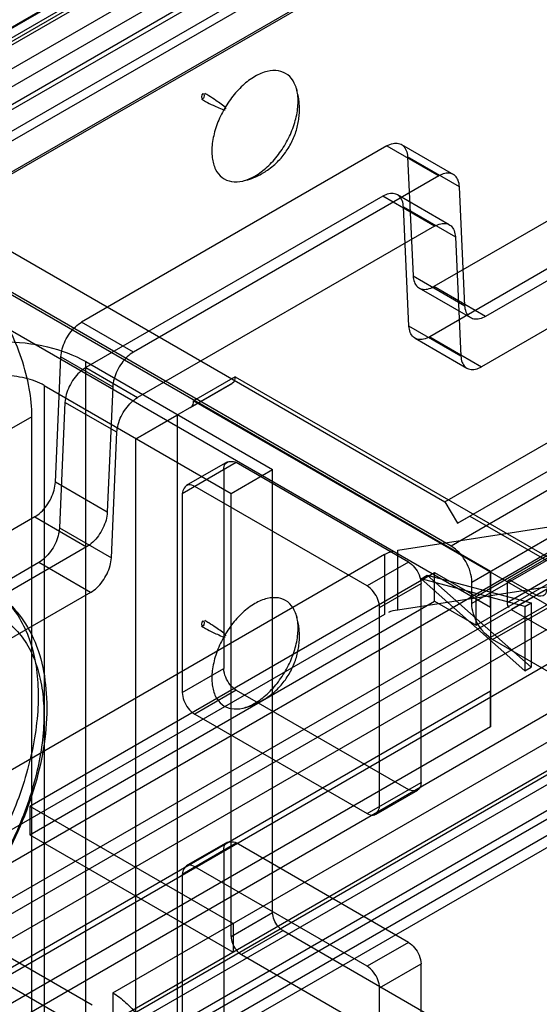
# Model space of a CAD drawing. Header units: millimetres. Extents: x 188 to 1028, y 131 to 1566.
# Tile 264 of 326: x 639 to 656, y 1098 to 1131. Entities that reach past the tile are written whole.
import ezdxf

# ---------------------------------------------------------------- set-up
doc = ezdxf.new("R2010")
doc.units = ezdxf.units.MM
doc.header["$LTSCALE"] = 110.325218
doc.layers.get('0').update_dxf_attribs({"linetype": 'CONTINUOUS'})

msp = doc.modelspace()

# ---------------------------------------------------------------- linework, layer by layer
at = {"color": 7, "linetype": 'CONTINUOUS'}
for p, q in [((632.541, 1127.641), (948.616, 1310.126)), ((948.758, 1309.881), (632.682, 1127.396)), ((632.682, 1127.151), (948.758, 1309.636)), ((949.111, 1309.024), (633.036, 1126.539)), ((946.106, 1308.228), (632.011, 1126.886)), ((632.682, 1124.947), (949.111, 1307.636)), ((948.861, 1307.661), (632.786, 1125.175)), ((947.556, 1306.003), (631.48, 1123.518)), ((631.622, 1123.273), (947.697, 1305.758)), ((948.758, 1305.309), (632.541, 1122.742)), ((948.716, 1305.217), (632.641, 1122.732)), ((641.875, 1098.166), (995.851, 1302.533)), ((995.851, 1301.553), (641.875, 1097.186)), ((642.582, 1095.961), (996.558, 1300.328)), ((997.407, 1299.839), (643.43, 1095.471)), ((653.188, 1114.904), (969.264, 1297.389)), ((653.613, 1114.169), (970.112, 1296.899)), ((969.476, 1295.879), (653.401, 1113.393)), ((654.249, 1111.679), (972.446, 1295.389)), ((971.527, 1294.695), (654.108, 1111.434)), ((654.108, 1112.169), (970.183, 1294.654)), ((971.427, 1294.705), (655.351, 1112.219)), ((654.249, 1110.699), (972.446, 1294.409)), ((972.729, 1294.409), (655.451, 1111.23)), ((655.31, 1111.475), (971.385, 1293.96)), ((654.815, 1110.209), (970.89, 1292.694)), ((623.702, 1094.123), (937.797, 1275.466)), ((623.702, 1092.899), (937.797, 1274.241)), ((630.243, 1090.347), (945.045, 1272.098)), ((946.106, 1271.485), (630.243, 1089.122)), ((630.743, 1090.298), (944.838, 1271.64)), ((631.493, 1088.999), (945.588, 1270.341)), ((629.394, 1125.865), (662.628, 1145.053)), ((664.396, 1144.032), (631.162, 1124.844)), ((627.414, 1128.315), (654.744, 1112.536)), ((662.628, 1127.906), (652.811, 1122.238)), ((627.414, 1127.09), (654.744, 1111.311)), ((651.209, 1127.029), (640.813, 1121.027)), ((651.209, 1127.029), (652.977, 1126.008)), ((651.709, 1127.078), (653.477, 1126.058)), ((664.396, 1126.885), (654.578, 1121.217)), ((633.036, 1126.539), (653.188, 1114.904)), ((651.915, 1126.663), (652.104, 1122.604)), ((653.683, 1125.642), (651.915, 1126.663)), ((662.628, 1126.273), (652.672, 1120.525)), ((652.977, 1126.008), (642.581, 1120.006)), ((653.872, 1121.583), (653.683, 1125.642)), ((653.401, 1113.393), (633.036, 1125.151)), ((651.071, 1125.316), (640.951, 1119.474)), ((652.839, 1124.295), (651.071, 1125.316)), ((653.339, 1124.345), (651.571, 1125.365)), ((664.396, 1125.252), (654.44, 1119.504)), ((651.966, 1120.891), (651.777, 1124.95)), ((651.777, 1124.95), (653.545, 1123.929)), ((652.839, 1124.295), (642.719, 1118.453)), ((653.545, 1123.929), (653.734, 1119.87)), ((652.104, 1122.604), (653.872, 1121.583)), ((654.078, 1121.168), (652.311, 1122.188)), ((654.578, 1121.217), (652.811, 1122.238)), ((642.581, 1120.006), (640.813, 1121.027)), ((653.734, 1119.87), (651.966, 1120.891)), ((652.172, 1120.475), (653.94, 1119.455)), ((652.672, 1120.525), (654.44, 1119.504)), ((639.918, 1115.568), (640.107, 1119.845)), ((640.107, 1119.845), (641.875, 1118.825)), ((640.951, 1119.474), (642.719, 1118.453)), ((640.955, 1074.773), (640.955, 1119.68)), ((640.955, 1119.68), (647.319, 1116.006)), ((646.041, 1119.161), (644.627, 1118.345)), ((646.041, 1119.161), (661.744, 1110.096)), ((639.541, 1118.864), (639.541, 1073.956)), ((639.541, 1118.864), (645.905, 1115.19)), ((641.875, 1118.825), (641.686, 1114.548)), ((645.955, 1118.942), (642.652, 1117.036)), ((644.524, 1118.116), (645.938, 1118.933)), ((640.245, 1118.292), (640.056, 1114.015)), ((642.013, 1117.272), (640.245, 1118.292)), ((644.627, 1118.345), (660.33, 1109.279)), ((639.117, 1117.802), (605.53, 1098.411)), ((639.117, 1087.592), (639.117, 1117.802)), ((642.652, 1117.036), (644.066, 1117.852)), ((644.066, 1117.852), (644.066, 248.522)), ((641.824, 1112.994), (642.013, 1117.272)), ((642.652, 1117.036), (642.652, 247.706)), ((646.082, 1116.24), (644.243, 1115.178)), ((645.782, 1116.269), (644.368, 1115.453)), ((651.951, 1112.851), (646.082, 1116.24)), ((645.657, 1115.995), (645.657, 1109.218)), ((645.905, 1115.19), (647.319, 1116.006)), ((647.319, 1100.901), (647.319, 1116.006)), ((641.686, 1114.548), (639.918, 1115.568)), ((650.537, 1112.035), (644.667, 1115.423)), ((644.243, 1115.178), (644.243, 1108.401)), ((645.905, 1100.084), (645.905, 1115.19)), ((626.212, 1093.817), (662.628, 1114.842)), ((653.188, 1114.904), (653.613, 1114.169)), ((639.212, 1114.387), (629.394, 1108.719)), ((639.212, 1114.387), (640.98, 1113.366)), ((651.58, 1113.253), (659.676, 1114.505)), ((653.613, 1114.169), (654.037, 1114.414)), ((654.037, 1114.414), (659.057, 1111.516)), ((626.212, 1091.776), (664.396, 1113.821)), ((628.876, 1094.51), (662.11, 1113.697)), ((640.056, 1114.015), (641.824, 1112.994)), ((640.98, 1113.366), (631.162, 1107.698)), ((651.131, 1113.103), (637.526, 1105.248)), ((651.131, 1113.103), (651.131, 1111.062)), ((651.58, 1111.211), (651.58, 1113.253)), ((639.35, 1112.833), (629.394, 1107.086)), ((641.118, 1111.813), (639.35, 1112.833)), ((651.951, 1112.851), (650.537, 1112.035)), ((639.046, 1104.534), (652.835, 1112.495)), ((659.676, 1112.464), (651.58, 1111.211)), ((652.375, 1112.28), (652.587, 1112.402)), ((656.123, 1109.267), (652.587, 1112.402)), ((652.587, 1112.402), (656.123, 1111.455)), ((652.835, 1111.515), (652.835, 1112.495)), ((652.835, 1112.495), (654.249, 1111.679)), ((654.744, 1111.311), (654.744, 1112.536)), ((654.744, 1112.536), (654.744, 1107.229)), ((650.961, 1111.3), (652.375, 1112.116)), ((652.375, 1112.28), (655.911, 1109.145)), ((655.911, 1111.332), (652.375, 1112.28)), ((652.375, 1105.339), (652.375, 1112.116)), ((654.108, 1111.434), (654.108, 1112.169)), ((655.31, 1112.128), (655.31, 1111.475)), ((656.3, 1111.72), (655.451, 1112.209)), ((641.118, 1111.813), (631.162, 1106.065)), ((654.249, 1110.699), (654.249, 1111.679)), ((630.126, 1092.345), (663.36, 1111.532)), ((639.046, 1103.555), (652.835, 1111.515)), ((652.835, 1111.515), (654.249, 1110.699)), ((655.911, 1111.332), (656.123, 1111.455)), ((656.123, 1111.455), (656.123, 1109.267)), ((651.131, 1111.062), (637.526, 1103.207)), ((650.961, 1104.523), (650.961, 1111.3)), ((655.451, 1111.23), (657.023, 1110.322)), ((655.911, 1111.332), (655.911, 1109.145)), ((659.362, 1107.584), (654.815, 1110.209)), ((644.243, 1108.401), (645.657, 1109.218)), ((655.911, 1109.145), (656.123, 1109.267)), ((654.744, 1108.454), (625.046, 1091.307)), ((646.082, 1108.483), (644.667, 1107.666)), ((646.082, 1108.483), (651.951, 1105.094)), ((654.744, 1107.229), (654.744, 1108.454)), ((644.667, 1107.666), (650.537, 1104.278)), ((654.744, 1107.229), (625.046, 1090.083)), ((650.537, 1104.278), (652.375, 1105.339)), ((652.251, 1105.065), (650.837, 1104.248)), ((639.046, 1104.534), (639.046, 1103.555)), ((639.046, 1104.534), (645.976, 1100.534)), ((630.137, 1104.126), (641.168, 1097.758)), ((629.288, 1103.636), (640.319, 1097.268)), ((639.046, 1103.555), (645.976, 1099.554)), ((645.782, 1103.307), (644.368, 1102.491)), ((644.243, 1102.216), (646.082, 1103.278)), ((645.657, 1103.033), (645.657, 1096.256)), ((651.951, 1099.889), (646.082, 1103.278)), ((650.537, 1099.073), (644.667, 1102.461)), ((644.243, 1102.216), (644.243, 1095.439)), ((645.905, 1100.084), (647.319, 1100.901)), ((645.976, 1100.534), (645.976, 1099.554)), ((647.673, 1100.288), (646.259, 1099.472)), ((647.673, 1100.288), (657.926, 1094.369)), ((651.951, 1099.889), (650.537, 1099.073)), ((646.259, 1099.472), (656.512, 1093.552)), ((650.961, 1098.338), (652.375, 1099.154)), ((652.375, 1092.377), (652.375, 1099.154)), ((650.961, 1091.561), (650.961, 1098.338)), ((641.875, 1098.166), (641.875, 1097.186))]:
    msp.add_line(p, q, dxfattribs=at)
msp.add_lwpolyline([(655.451, 1112.209), (655.382, 1112.229), (655.331, 1112.202), (655.31, 1112.128)], dxfattribs=at)
for points, knots in [([(646.718, 1126.005), (646.868, 1126.091), (647.158, 1126.313), (647.531, 1126.73), (647.841, 1127.22), (648.065, 1127.746), (648.188, 1128.271), (648.198, 1128.755), (648.091, 1129.167), (647.857, 1129.473), (647.51, 1129.619), (647.107, 1129.588), (646.848, 1129.475), (646.718, 1129.399)], [0, 0, 0, 0, 0.099116, 0.20758, 0.319747, 0.430514, 0.534762, 0.627128, 0.706197, 0.774445, 0.840241, 0.913696, 1, 1, 1, 1]), ([(646.718, 1129.399), (646.569, 1129.313), (646.279, 1129.091), (645.906, 1128.674), (645.596, 1128.184), (645.371, 1127.658), (645.249, 1127.133), (645.239, 1126.649), (645.346, 1126.238), (645.579, 1125.931), (645.927, 1125.785), (646.33, 1125.816), (646.588, 1125.93), (646.718, 1126.005)], [0, 0, 0, 0, 0.099116, 0.20758, 0.319747, 0.430514, 0.534762, 0.627128, 0.706197, 0.774445, 0.840241, 0.913696, 1, 1, 1, 1]), ([(645.733, 1128.3), (645.693, 1128.366), (645.564, 1128.451), (645.37, 1128.598), (645.181, 1128.715), (645.051, 1128.792), (645.005, 1128.818)], [0, 0, 0, 0, 0.259447, 0.495167, 0.823339, 1, 1, 1, 1]), ([(646.979, 1126.1), (647.035, 1126.133), (647.162, 1126.213), (647.346, 1126.355), (647.526, 1126.524), (647.684, 1126.705), (647.822, 1126.895), (647.94, 1127.095), (648.038, 1127.3), (648.116, 1127.509), (648.175, 1127.72), (648.214, 1127.932), (648.235, 1128.144), (648.237, 1128.351), (648.223, 1128.551), (648.193, 1128.74), (648.16, 1128.883), (648.138, 1128.964), (648.131, 1128.986)], [0, 0, 0, 0, 0.058317, 0.13437, 0.207938, 0.279133, 0.348879, 0.418386, 0.486586, 0.552816, 0.617964, 0.68243, 0.746041, 0.808219, 0.868226, 0.925533, 0.979227, 1, 1, 1, 1]), ([(644.896, 1128.627), (644.941, 1128.601), (645.073, 1128.527), (645.268, 1128.422), (645.492, 1128.327), (645.63, 1128.258), (645.708, 1128.257)], [0, 0, 0, 0, 0.176243, 0.504581, 0.740421, 1, 1, 1, 1]), ([(651.209, 1127.029), (651.275, 1127.067), (651.406, 1127.123), (651.61, 1127.133), (651.782, 1127.045), (651.889, 1126.873), (651.912, 1126.737), (651.915, 1126.663)], [0, 0, 0, 0, 0.227716, 0.418871, 0.592591, 0.77897, 1, 1, 1, 1]), ([(646.313, 1125.837), (646.344, 1125.844), (646.466, 1125.876), (646.681, 1125.948), (646.869, 1126.038), (646.968, 1126.094), (646.979, 1126.1)], [0, 0, 0, 0, 0.1311, 0.527184, 0.946435, 1, 1, 1, 1]), ([(653.683, 1125.642), (653.68, 1125.716), (653.656, 1125.853), (653.55, 1126.024), (653.378, 1126.112), (653.173, 1126.103), (653.043, 1126.046), (652.977, 1126.008)], [0, 0, 0, 0, 0.221053, 0.407439, 0.581159, 0.772308, 1, 1, 1, 1]), ([(651.777, 1124.95), (651.773, 1125.024), (651.75, 1125.161), (651.644, 1125.332), (651.472, 1125.42), (651.267, 1125.411), (651.137, 1125.354), (651.071, 1125.316)], [0, 0, 0, 0, 0.221053, 0.407439, 0.581159, 0.772308, 1, 1, 1, 1]), ([(652.839, 1124.295), (652.904, 1124.333), (653.035, 1124.39), (653.24, 1124.4), (653.412, 1124.311), (653.518, 1124.14), (653.541, 1124.003), (653.545, 1123.929)], [0, 0, 0, 0, 0.227716, 0.418871, 0.592591, 0.77897, 1, 1, 1, 1]), ([(639.117, 1117.802), (639.117, 1118.125), (639.049, 1118.798), (638.783, 1119.805), (638.363, 1120.811), (637.81, 1121.769), (637.149, 1122.636), (636.41, 1123.369), (635.861, 1123.765), (635.581, 1123.926)], [0, 0, 0, 0, 0.131914, 0.274549, 0.424063, 0.575939, 0.725453, 0.868087, 1, 1, 1, 1]), ([(652.104, 1122.604), (652.108, 1122.53), (652.131, 1122.393), (652.237, 1122.222), (652.409, 1122.134), (652.614, 1122.143), (652.745, 1122.2), (652.811, 1122.238)], [0, 0, 0, 0, 0.221053, 0.407439, 0.581159, 0.772308, 1, 1, 1, 1]), ([(654.578, 1121.217), (654.512, 1121.179), (654.382, 1121.123), (654.177, 1121.113), (654.005, 1121.201), (653.899, 1121.373), (653.876, 1121.51), (653.872, 1121.583)], [0, 0, 0, 0, 0.227716, 0.418871, 0.592591, 0.77897, 1, 1, 1, 1]), ([(640.107, 1119.845), (640.111, 1119.936), (640.144, 1120.123), (640.248, 1120.394), (640.4, 1120.65), (640.588, 1120.867), (640.736, 1120.982), (640.813, 1121.027)], [0, 0, 0, 0, 0.19048, 0.397213, 0.608935, 0.81348, 1, 1, 1, 1]), ([(652.672, 1120.525), (652.606, 1120.487), (652.476, 1120.43), (652.271, 1120.421), (652.099, 1120.509), (651.993, 1120.68), (651.97, 1120.817), (651.966, 1120.891)], [0, 0, 0, 0, 0.227716, 0.418871, 0.592591, 0.77897, 1, 1, 1, 1]), ([(635.299, 1119.68), (635.704, 1119.914), (636.638, 1120.251), (638.127, 1120.412), (639.616, 1120.251), (640.55, 1119.914), (640.955, 1119.68)], [0, 0, 0, 0, 0.239284, 0.499999, 0.760715, 1, 1, 1, 1]), ([(642.581, 1120.006), (642.504, 1119.962), (642.356, 1119.847), (642.168, 1119.629), (642.016, 1119.374), (641.912, 1119.103), (641.879, 1118.915), (641.875, 1118.825)], [0, 0, 0, 0, 0.186543, 0.391101, 0.602824, 0.809543, 1, 1, 1, 1]), ([(653.734, 1119.87), (653.737, 1119.797), (653.76, 1119.66), (653.867, 1119.488), (654.039, 1119.4), (654.243, 1119.41), (654.374, 1119.466), (654.44, 1119.504)], [0, 0, 0, 0, 0.221053, 0.407439, 0.581159, 0.772308, 1, 1, 1, 1]), ([(640.951, 1119.474), (640.875, 1119.429), (640.727, 1119.314), (640.539, 1119.096), (640.386, 1118.841), (640.282, 1118.57), (640.249, 1118.382), (640.245, 1118.292)], [0, 0, 0, 0, 0.186543, 0.391101, 0.602824, 0.809543, 1, 1, 1, 1]), ([(639.541, 1118.864), (639.339, 1118.981), (638.871, 1119.149), (638.127, 1119.229), (637.383, 1119.149), (636.915, 1118.981), (636.713, 1118.864)], [0, 0, 0, 0, 0.239285, 0.500001, 0.760716, 1, 1, 1, 1]), ([(642.013, 1117.272), (642.017, 1117.362), (642.05, 1117.549), (642.154, 1117.821), (642.306, 1118.076), (642.494, 1118.294), (642.643, 1118.409), (642.719, 1118.453)], [0, 0, 0, 0, 0.19048, 0.397213, 0.608935, 0.81348, 1, 1, 1, 1]), ([(645.657, 1115.995), (645.657, 1116.066), (645.682, 1116.292), (645.974, 1116.302), (646.082, 1116.24)], [0, 0, 0, 0, 0.366159, 1, 1, 1, 1]), ([(639.212, 1114.387), (639.288, 1114.431), (639.437, 1114.546), (639.625, 1114.764), (639.777, 1115.019), (639.881, 1115.29), (639.914, 1115.478), (639.918, 1115.568)], [0, 0, 0, 0, 0.186543, 0.391101, 0.602824, 0.809543, 1, 1, 1, 1]), ([(644.667, 1115.423), (644.605, 1115.459), (644.397, 1115.55), (644.243, 1115.302), (644.243, 1115.178)], [0, 0, 0, 0, 0.366154, 1, 1, 1, 1]), ([(641.686, 1114.548), (641.682, 1114.457), (641.649, 1114.27), (641.545, 1113.998), (641.392, 1113.743), (641.204, 1113.525), (641.056, 1113.41), (640.98, 1113.366)], [0, 0, 0, 0, 0.19048, 0.397213, 0.608935, 0.81348, 1, 1, 1, 1]), ([(640.056, 1114.015), (640.052, 1113.925), (640.019, 1113.737), (639.915, 1113.466), (639.763, 1113.211), (639.575, 1112.993), (639.427, 1112.878), (639.35, 1112.833)], [0, 0, 0, 0, 0.19048, 0.397213, 0.608935, 0.81348, 1, 1, 1, 1]), ([(654.108, 1112.169), (654.108, 1112.286), (654.064, 1112.53), (653.912, 1112.872), (653.692, 1113.175), (653.502, 1113.335), (653.401, 1113.393)], [0, 0, 0, 0, 0.239285, 0.500001, 0.760716, 1, 1, 1, 1]), ([(641.118, 1111.813), (641.195, 1111.857), (641.343, 1111.972), (641.531, 1112.19), (641.683, 1112.445), (641.787, 1112.716), (641.82, 1112.904), (641.824, 1112.994)], [0, 0, 0, 0, 0.186543, 0.391101, 0.602824, 0.809543, 1, 1, 1, 1]), ([(651.951, 1112.851), (652.03, 1112.805), (652.174, 1112.671), (652.325, 1112.417), (652.375, 1112.217), (652.375, 1112.116)], [0, 0, 0, 0, 0.314239, 0.6563, 1, 1, 1, 1]), ([(633.728, 1111.585), (633.998, 1111.738), (634.537, 1112), (635.36, 1112.256), (636.151, 1112.352), (636.892, 1112.283), (637.564, 1112.046), (638.147, 1111.645), (638.624, 1111.094), (638.985, 1110.41), (639.225, 1109.61), (639.341, 1108.713), (639.333, 1107.737), (639.2, 1106.702), (638.947, 1105.631), (638.578, 1104.546), (638.102, 1103.473), (637.529, 1102.433), (636.872, 1101.45), (636.144, 1100.545), (635.363, 1099.738), (634.545, 1099.046), (633.966, 1098.659), (633.675, 1098.491)], [0, 0, 0, 0, 0.04636, 0.088999, 0.12816, 0.164501, 0.199117, 0.233428, 0.268915, 0.306828, 0.348006, 0.392852, 0.441393, 0.493359, 0.548251, 0.605409, 0.664054, 0.723342, 0.782396, 0.840352, 0.896396, 0.949806, 1, 1, 1, 1]), ([(650.961, 1111.3), (650.961, 1111.392), (650.916, 1111.584), (650.772, 1111.841), (650.624, 1111.984), (650.537, 1112.035)], [0, 0, 0, 0, 0.31424, 0.656302, 1, 1, 1, 1]), ([(637.675, 1111.951), (638.243, 1111.623), (639.277, 1110.483), (639.775, 1108.077), (639.379, 1105.341), (638.229, 1102.602), (636.497, 1100.186), (634.986, 1098.909), (634.175, 1098.441)], [0, 0, 0, 0, 0.123074, 0.271789, 0.446487, 0.635134, 0.824191, 1, 1, 1, 1]), ([(656.653, 1111.924), (656.653, 1111.863), (656.631, 1111.673), (656.388, 1111.668), (656.3, 1111.72)], [0, 0, 0, 0, 0.374144, 1, 1, 1, 1]), ([(634.391, 1110.652), (634.633, 1110.789), (635.117, 1111.026), (635.858, 1111.26), (636.573, 1111.354), (637.25, 1111.3), (637.872, 1111.092), (638.418, 1110.728), (638.867, 1110.219), (639.206, 1109.585), (639.428, 1108.845), (639.535, 1108.019), (639.527, 1107.125), (639.406, 1106.181), (639.176, 1105.203), (638.84, 1104.212), (638.404, 1103.228), (637.879, 1102.272), (637.277, 1101.37), (636.61, 1100.539), (635.893, 1099.797), (635.141, 1099.161), (634.61, 1098.805), (634.342, 1098.651)], [0, 0, 0, 0, 0.045398, 0.087362, 0.126093, 0.162093, 0.196953, 0.231728, 0.267775, 0.30636, 0.347972, 0.392973, 0.441451, 0.493137, 0.547726, 0.604714, 0.663365, 0.722804, 0.782007, 0.839919, 0.896093, 0.949662, 1, 1, 1, 1]), ([(646.718, 1111.436), (646.569, 1111.35), (646.279, 1111.128), (645.906, 1110.711), (645.596, 1110.221), (645.371, 1109.695), (645.249, 1109.17), (645.239, 1108.686), (645.346, 1108.275), (645.579, 1107.968), (645.927, 1107.822), (646.33, 1107.853), (646.588, 1107.967), (646.718, 1108.042)], [0, 0, 0, 0, 0.099116, 0.20758, 0.319747, 0.430514, 0.534762, 0.627128, 0.706197, 0.774445, 0.840241, 0.913696, 1, 1, 1, 1]), ([(646.718, 1108.042), (646.868, 1108.128), (647.158, 1108.35), (647.531, 1108.767), (647.841, 1109.257), (648.065, 1109.783), (648.188, 1110.308), (648.198, 1110.792), (648.091, 1111.204), (647.857, 1111.51), (647.51, 1111.656), (647.107, 1111.625), (646.848, 1111.512), (646.718, 1111.436)], [0, 0, 0, 0, 0.099116, 0.20758, 0.319747, 0.430514, 0.534762, 0.627128, 0.706197, 0.774445, 0.840241, 0.913696, 1, 1, 1, 1]), ([(654.815, 1110.209), (654.714, 1110.268), (654.524, 1110.428), (654.303, 1110.73), (654.152, 1111.072), (654.108, 1111.317), (654.108, 1111.434)], [0, 0, 0, 0, 0.239284, 0.499999, 0.760715, 1, 1, 1, 1]), ([(646.979, 1108.137), (647.035, 1108.17), (647.162, 1108.25), (647.346, 1108.392), (647.526, 1108.561), (647.684, 1108.742), (647.822, 1108.932), (647.94, 1109.131), (648.038, 1109.337), (648.116, 1109.546), (648.175, 1109.757), (648.214, 1109.969), (648.235, 1110.181), (648.237, 1110.388), (648.223, 1110.588), (648.193, 1110.777), (648.16, 1110.92), (648.138, 1111.001), (648.131, 1111.023)], [0, 0, 0, 0, 0.058317, 0.13437, 0.207938, 0.279133, 0.348879, 0.418386, 0.486586, 0.552816, 0.617964, 0.68243, 0.746041, 0.808219, 0.868226, 0.925533, 0.979227, 1, 1, 1, 1]), ([(644.896, 1110.664), (644.941, 1110.638), (645.073, 1110.564), (645.268, 1110.459), (645.492, 1110.364), (645.63, 1110.295), (645.708, 1110.293)], [0, 0, 0, 0, 0.176243, 0.504581, 0.740421, 1, 1, 1, 1]), ([(645.733, 1110.337), (645.693, 1110.403), (645.564, 1110.488), (645.37, 1110.635), (645.181, 1110.752), (645.051, 1110.828), (645.005, 1110.855)], [0, 0, 0, 0, 0.259447, 0.495167, 0.823339, 1, 1, 1, 1]), ([(646.082, 1108.483), (646.002, 1108.529), (645.858, 1108.663), (645.708, 1108.917), (645.657, 1109.117), (645.657, 1109.218)], [0, 0, 0, 0, 0.314239, 0.6563, 1, 1, 1, 1]), ([(644.243, 1108.401), (644.243, 1108.309), (644.288, 1108.117), (644.432, 1107.86), (644.58, 1107.717), (644.667, 1107.666)], [0, 0, 0, 0, 0.31424, 0.656302, 1, 1, 1, 1]), ([(646.313, 1107.874), (646.344, 1107.881), (646.466, 1107.913), (646.681, 1107.985), (646.869, 1108.075), (646.968, 1108.131), (646.979, 1108.137)], [0, 0, 0, 0, 0.1311, 0.527184, 0.946435, 1, 1, 1, 1]), ([(652.375, 1105.339), (652.375, 1105.268), (652.35, 1105.042), (652.058, 1105.032), (651.951, 1105.094)], [0, 0, 0, 0, 0.366159, 1, 1, 1, 1]), ([(650.537, 1104.278), (650.599, 1104.242), (650.807, 1104.151), (650.961, 1104.399), (650.961, 1104.523)], [0, 0, 0, 0, 0.366154, 1, 1, 1, 1]), ([(645.657, 1103.033), (645.657, 1103.104), (645.682, 1103.33), (645.974, 1103.34), (646.082, 1103.278)], [0, 0, 0, 0, 0.366159, 1, 1, 1, 1]), ([(644.667, 1102.461), (644.605, 1102.497), (644.397, 1102.588), (644.243, 1102.34), (644.243, 1102.216)], [0, 0, 0, 0, 0.366154, 1, 1, 1, 1]), ([(647.673, 1100.288), (647.607, 1100.327), (647.487, 1100.439), (647.361, 1100.65), (647.319, 1100.817), (647.319, 1100.901)], [0, 0, 0, 0, 0.313863, 0.656582, 1, 1, 1, 1]), ([(645.905, 1100.084), (645.905, 1100.008), (645.942, 1099.848), (646.062, 1099.634), (646.186, 1099.514), (646.259, 1099.472)], [0, 0, 0, 0, 0.313865, 0.656584, 1, 1, 1, 1]), ([(651.951, 1099.889), (652.03, 1099.843), (652.174, 1099.709), (652.325, 1099.455), (652.375, 1099.255), (652.375, 1099.154)], [0, 0, 0, 0, 0.314239, 0.6563, 1, 1, 1, 1]), ([(650.961, 1098.338), (650.961, 1098.43), (650.916, 1098.622), (650.772, 1098.879), (650.624, 1099.022), (650.537, 1099.073)], [0, 0, 0, 0, 0.31424, 0.656302, 1, 1, 1, 1]), ([(641.875, 1098.166), (642.031, 1098.076), (642.334, 1097.845), (642.726, 1097.41), (642.944, 1097.068), (643.041, 1096.886)], [0, 0, 0, 0, 0.308289, 0.647007, 1, 1, 1, 1])]:
    msp.add_open_spline(points, degree=3, knots=knots, dxfattribs=at)
for points in [[(644.95, 1128.633), (644.899, 1128.603), (644.899, 1128.783), (644.95, 1128.812)], [(644.95, 1128.812), (645.002, 1128.842), (645.002, 1128.663), (644.95, 1128.633)], [(646.041, 1119.161), (646.041, 1119.083), (646.023, 1118.982), (645.955, 1118.942)], [(644.541, 1118.126), (644.609, 1118.165), (644.627, 1118.267), (644.627, 1118.345)], [(651.131, 1113.103), (651.22, 1113.154), (651.315, 1113.203), (651.416, 1113.218)], [(655.31, 1111.475), (655.31, 1111.411), (655.322, 1111.329), (655.377, 1111.297)], [(651.58, 1111.211), (651.472, 1111.195), (651.359, 1111.181), (651.265, 1111.127)], [(644.95, 1110.67), (644.899, 1110.64), (644.899, 1110.819), (644.95, 1110.849)], [(644.95, 1110.849), (645.002, 1110.879), (645.002, 1110.7), (644.95, 1110.67)]]:
    msp.add_open_spline(points, degree=3, dxfattribs=at)

doc.saveas('drawing.dxf')
